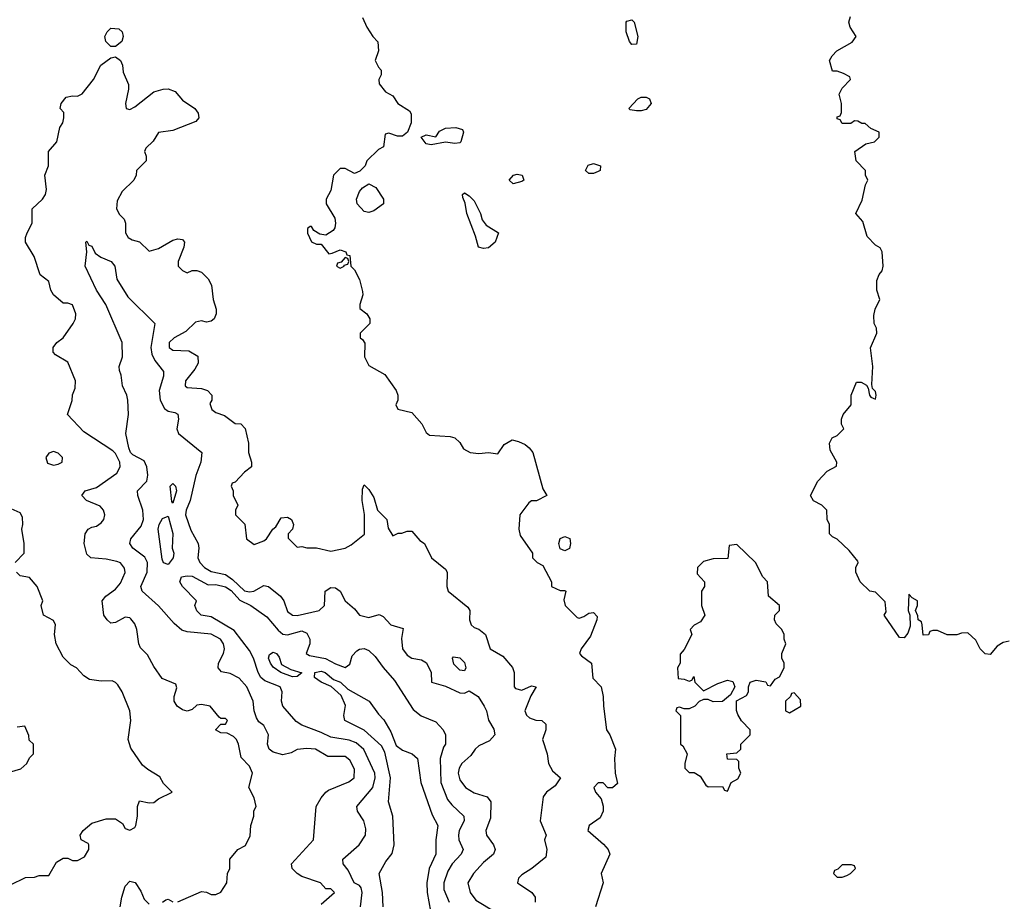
# Model space of a CAD drawing. Header units: inches. Extents: x 2348341 to 2479810, y 460419 to 613669.
# Tile 529 of 656: x 2404249 to 2408369, y 574273 to 577961. Entities that reach past the tile are written whole.
import ezdxf

# ---------------------------------------------------------------- set-up
doc = ezdxf.new("R2010")
doc.units = ezdxf.units.IN
doc.header["$MEASUREMENT"] = 0
doc.layers.add('C4507', color=7, linetype='Continuous')

msp = doc.modelspace()

# ---------------------------------------------------------------- linework, layer by layer
at = {"layer": 'C4507', "color": 2}
for points, elevation in [([(2405682.8, 577970), (2405701, 577930), (2405726.8, 577890), (2405747.7, 577867.7), (2405750.7, 577830), (2405736, 577790), (2405750, 577762), (2405762, 577750), (2405762, 577730), (2405752, 577710), (2405752.7, 577692.7), (2405779.6, 577659.6), (2405810, 577642), (2405831, 577610), (2405879.2, 577579.2), (2405886.6, 577566.6), (2405886.4, 577530), (2405871, 577490), (2405850, 577473.2), (2405830, 577474), (2405794, 577486), (2405778, 577482), (2405771.3, 577428.7), (2405750, 577418), (2405702, 577370), (2405694, 577350), (2405672.7, 577327.3), (2405650, 577318), (2405610, 577338), (2405590, 577338), (2405562, 577310), (2405550, 577246), (2405531.3, 577210), (2405531.3, 577190), (2405568, 577130), (2405570.8, 577109.2), (2405566.8, 577090), (2405561, 577079), (2405530, 577059), (2405504, 577064), (2405479, 577079), (2405470, 577095.3), (2405464.7, 577095.3), (2405452.7, 577087.3), (2405452.7, 577067.3), (2405470, 577032), (2405490, 577022), (2405510, 577022), (2405542, 576982), (2405556.4, 576983.6), (2405590, 576998), (2405614, 576990), (2405618, 576978), (2405630, 576974), (2405634, 576930), (2405650, 576914), (2405670, 576874), (2405683.6, 576823.6), (2405684.7, 576810), (2405672, 576770), (2405672.7, 576752.7), (2405702, 576730), (2405714, 576710), (2405714, 576690), (2405674, 576650), (2405674, 576630), (2405683.6, 576623.6), (2405692.7, 576607.3), (2405692, 576550), (2405710, 576514), (2405776.9, 576476.9), (2405824.7, 576410), (2405831.3, 576390), (2405831.3, 576370), (2405822, 576350), (2405831.6, 576331.6), (2405890, 576318), (2405932, 576270), (2405950, 576234), (2405963.6, 576223.6), (2406050, 576218), (2406070, 576211.3), (2406090, 576192), (2406105.4, 576165.4), (2406134, 576150), (2406170, 576146), (2406210, 576151), (2406250, 576144.7), (2406275.9, 576184.1), (2406310, 576203), (2406336.7, 576196.7), (2406363.4, 576183.4), (2406381, 576170), (2406396, 576150), (2406438, 575998), (2406454, 575970), (2406411.3, 575948.7), (2406390, 575948), (2406379.6, 575940.4), (2406342, 575890), (2406338, 575830), (2406343.5, 575803.5), (2406394, 575730), (2406394, 575710), (2406414, 575690), (2406438, 575678), (2406474, 575610), (2406474, 575590), (2406510, 575574), (2406530, 575574), (2406534, 575570), (2406526, 575534), (2406532, 575510), (2406581, 575461), (2406590, 575458), (2406610, 575464), (2406630, 575478), (2406650, 575482), (2406664.7, 575464.7), (2406664, 575450), (2406637, 575383), (2406598, 575330), (2406592, 575310), (2406599.6, 575299.6), (2406642, 575270), (2406647.1, 575207.1), (2406682, 575170), (2406691, 575130), (2406691.3, 575090), (2406704.7, 574990), (2406718, 574970), (2406742, 574910), (2406738, 574870), (2406741, 574810), (2406750, 574766), (2406730, 574748), (2406710, 574748), (2406690, 574768.7), (2406670, 574768.7), (2406651.3, 574750), (2406658, 574730), (2406682, 574702), (2406690.9, 574670.9), (2406691, 574650), (2406678, 574622), (2406632, 574590), (2406626, 574570), (2406692.1, 574512.1), (2406710.8, 574490), (2406718.8, 574470), (2406682, 574390), (2406691, 574350), (2406658.8, 574250)], 98), ([(2408390, 575362), (2408363.6, 575356.4), (2408339.6, 575340.4), (2408310, 575306), (2408288.9, 575308.9), (2408268, 575330), (2408250, 575366), (2408216.4, 575396.4), (2408190, 575395.3), (2408170, 575388), (2408130, 575388), (2408090, 575406), (2408070, 575406), (2408058, 575402), (2408052, 575388), (2408030, 575386), (2408026, 575430), (2408022, 575442), (2408008, 575450), (2408007.3, 575467.3), (2407998, 575490), (2408006, 575510), (2408006, 575530), (2407983.1, 575543.1), (2407970, 575558), (2407966.8, 575490), (2407974, 575470), (2407975.3, 575424.7), (2407964.9, 575395.1), (2407950, 575375.3), (2407930, 575377.2), (2407866, 575470), (2407875.3, 575484.7), (2407870, 575526), (2407830, 575566), (2407806, 575570), (2407766, 575610), (2407748, 575650), (2407748, 575670), (2407758, 575690), (2407756.4, 575696.4), (2407720.4, 575740.4), (2407670, 575788), (2407650, 575798), (2407638, 575810), (2407638, 575850), (2407628, 575870), (2407626, 575910), (2407606, 575930), (2407570, 575948), (2407558, 575970), (2407588.9, 576031.1), (2407627.3, 576072.7), (2407667.3, 576092.7), (2407668, 576110), (2407640.4, 576160.4), (2407638, 576190), (2407648, 576212), (2407670, 576222), (2407698, 576250), (2407688.4, 576268.4), (2407688, 576290), (2407695.3, 576310), (2407728.7, 576350), (2407728.7, 576390), (2407750, 576444.7), (2407770, 576444.7), (2407792, 576432), (2407799.6, 576419.6), (2407804.7, 576390), (2407810, 576382), (2407830, 576374), (2407833.2, 576390), (2407830, 576406), (2407818, 576418), (2407814.6, 576434.6), (2407819, 576510), (2407808.9, 576588.9), (2407835.3, 576650), (2407834, 576670), (2407824, 576690), (2407823.1, 576723.1), (2407829.3, 576750.7), (2407848.7, 576790), (2407835.3, 576830), (2407835.3, 576870), (2407844.7, 576895.3), (2407858, 576910), (2407862, 576930), (2407858, 576990), (2407850, 577006), (2407830, 577018), (2407794.6, 577054.6), (2407776.4, 577116.4), (2407748, 577150), (2407774.6, 577205.4), (2407788.7, 577270), (2407798, 577290), (2407788.7, 577310), (2407788, 577330), (2407749, 577370), (2407744, 577410), (2407790, 577441), (2407826, 577450), (2407846, 577470), (2407846, 577490), (2407810, 577506), (2407787.3, 577527.3), (2407772.7, 577527.3), (2407756.4, 577536.4), (2407742, 577538), (2407727.3, 577527.3), (2407690, 577526), (2407682, 577542), (2407670, 577546), (2407670, 577554), (2407682, 577558), (2407687.3, 577572.7), (2407688, 577610), (2407678, 577650), (2407690, 577674), (2407726, 577710), (2407722, 577722), (2407696.4, 577736.4), (2407670, 577746), (2407650, 577746), (2407638, 577790), (2407648, 577810), (2407668, 577830), (2407732.5, 577867.5), (2407749, 577890), (2407724, 577930), (2407719, 577950), (2407725.2, 577974.8)], 98), ([(2404910, 574271), (2405010, 574314), (2405030, 574312), (2405050, 574302), (2405070, 574302), (2405090, 574312), (2405115.3, 574350), (2405118, 574390), (2405128, 574410), (2405128, 574450), (2405162, 574490), (2405193.2, 574506.8), (2405212.5, 574547.5), (2405215.3, 574590), (2405228.7, 574630), (2405228.9, 574651.1), (2405238, 574670), (2405230, 574706), (2405208, 574750), (2405222.7, 574810), (2405210, 574839), (2405174.8, 574874.8), (2405164, 574930), (2405155.3, 574950), (2405143.1, 574963.1), (2405116.4, 574976.4), (2405090, 574978), (2405068.7, 574990), (2405090, 575014), (2405110, 575014), (2405118, 575030), (2405110, 575038), (2405090, 575038), (2405083.1, 575043.1), (2405046, 575090), (2405010, 575097.2), (2404990, 575093.2), (2404970, 575075.3), (2404950, 575069), (2404930, 575074), (2404908, 575090), (2404895.3, 575110), (2404895.3, 575130), (2404906, 575166), (2404902, 575182), (2404845.4, 575205.4), (2404810, 575255.3), (2404784.1, 575304.1), (2404754.2, 575334.2), (2404746.6, 575350), (2404739.5, 575410), (2404730, 575434), (2404714.2, 575454.2), (2404710, 575459), (2404690, 575461.2), (2404650, 575439.3), (2404630, 575437.2), (2404614, 575450), (2404601.2, 575470), (2404594, 575530), (2404609, 575550), (2404650, 575579.1), (2404670, 575604), (2404689.3, 575649.3), (2404686.8, 575666.8), (2404670, 575689.2), (2404655.3, 575695.3), (2404610, 575704.5), (2404546, 575710), (2404530, 575726), (2404519, 575770), (2404522, 575810), (2404535.3, 575830), (2404550, 575838.8), (2404570, 575842.8), (2404590, 575856), (2404601.2, 575870), (2404605.2, 575890), (2404599, 575910), (2404585.6, 575925.6), (2404528, 575950), (2404509, 575970), (2404522, 575990), (2404570, 576004), (2404655.2, 576064.8), (2404669.5, 576090), (2404667.3, 576110), (2404650, 576146), (2404637.7, 576157.7), (2404517.1, 576237.1), (2404448.7, 576310), (2404468.4, 576368.4), (2404468.9, 576391.1), (2404480.4, 576419.6), (2404482, 576450), (2404450, 576528), (2404398.9, 576558.9), (2404389.3, 576570), (2404389.3, 576590), (2404404, 576610), (2404430, 576630.8), (2404472.3, 576690), (2404482.7, 576710), (2404484, 576730), (2404470, 576768), (2404450, 576775.3), (2404430, 576775.3), (2404389.4, 576809.4), (2404379, 576830), (2404370, 576866), (2404334, 576894), (2404309.2, 576970), (2404272.7, 577030), (2404272.7, 577050), (2404279.3, 577070), (2404301.2, 577110), (2404301.2, 577170), (2404344, 577210), (2404357.2, 577230), (2404361.2, 577250), (2404353.2, 577310), (2404369.2, 577350), (2404369, 577410), (2404404, 577450), (2404417.2, 577510), (2404429, 577530), (2404434, 577550), (2404432.9, 577572.9), (2404418, 577590), (2404422, 577610), (2404443.7, 577636.3), (2404470, 577642.8), (2404490, 577641), (2404510, 577651.3), (2404558, 577710), (2404588, 577770), (2404630, 577801), (2404650, 577806), (2404670.7, 577790.7), (2404678.8, 577770), (2404681.4, 577741.4), (2404704, 577690), (2404704, 577670), (2404691.3, 577610), (2404694, 577590), (2404710, 577584.7), (2404730, 577596), (2404810, 577658.8), (2404849.3, 577670.7), (2404870, 577671), (2404899.8, 577659.8), (2404930, 577624.7), (2404982, 577590), (2404996, 577570), (2404998, 577550), (2404985.4, 577534.6), (2404890, 577497.2), (2404830, 577488.7), (2404807.3, 577452.7), (2404776.9, 577423.1), (2404771.3, 577410), (2404778, 577390), (2404778, 577370), (2404738, 577330), (2404736, 577310), (2404726, 577290), (2404678, 577242), (2404656.7, 577203.3), (2404653.4, 577170), (2404665.8, 577145.8), (2404686.4, 577126.4), (2404691.3, 577110), (2404691.3, 577070), (2404702, 577050), (2404719.8, 577039.8), (2404750, 577031.3), (2404790, 576992), (2404830, 577004), (2404890, 577038.8), (2404910, 577044.7), (2404930, 577042), (2404938, 577030), (2404936, 577010), (2404912, 576950), (2404912, 576930), (2404930, 576912), (2404950, 576902), (2404970, 576911.3), (2404990, 576911.3), (2405010, 576904.7), (2405037.3, 576877.3), (2405050.8, 576850.8), (2405058.8, 576790), (2405070.8, 576750), (2405070.8, 576730), (2405062.8, 576710), (2405050, 576699.3), (2405030, 576696), (2405010, 576700.9), (2404983.7, 576696.3), (2404943.4, 576656.6), (2404894.8, 576630), (2404874.8, 576610), (2404874.8, 576590), (2404890, 576579.1), (2404955.8, 576575.8), (2404993.7, 576553.7), (2404995.2, 576524.8), (2404981.6, 576498.4), (2404942.8, 576450), (2404941, 576430), (2404950, 576422.8), (2405010, 576418), (2405034, 576410), (2405052, 576390), (2405052, 576370), (2405044.7, 576355.3), (2405052, 576330), (2405070, 576318), (2405105.4, 576305.4), (2405150, 576272), (2405174, 576270), (2405191.6, 576251.6), (2405206, 576190), (2405206, 576150), (2405218, 576110), (2405218, 576090), (2405190, 576068.7), (2405150, 576026), (2405138, 576022), (2405134, 576010), (2405142, 575990), (2405142, 575970), (2405162, 575930), (2405152, 575910), (2405152, 575890), (2405190.7, 575850.7), (2405198, 575790), (2405230, 575766), (2405270, 575781), (2405282, 575790), (2405308, 575830), (2405320.4, 575839.6), (2405342.7, 575877.3), (2405370, 575880.7), (2405386, 575870), (2405394, 575850), (2405390.8, 575829.2), (2405372, 575810), (2405372.7, 575792.7), (2405410, 575754), (2405430, 575758), (2405450, 575751.3), (2405490, 575752), (2405550, 575738), (2405610, 575751), (2405636, 575764), (2405691.3, 575808.7), (2405691.5, 575891.5), (2405681.7, 575950), (2405683.3, 575996.7), (2405690, 576016), (2405710, 575996), (2405730, 575962.8), (2405746, 575910), (2405785.5, 575870), (2405790, 575834), (2405810, 575802), (2405832.7, 575812.7), (2405847.3, 575812.7), (2405870, 575822), (2405890, 575822), (2405922.8, 575782.8), (2405942, 575770), (2405972, 575710), (2406030, 575662), (2406038, 575650), (2406036, 575590), (2406042, 575570), (2406123.6, 575503.6), (2406132, 575490), (2406131.3, 575450), (2406138, 575430), (2406150, 575418), (2406170, 575411.3), (2406198, 575390), (2406218, 575330), (2406270, 575298), (2406310.9, 575250.9), (2406318, 575230), (2406318, 575170), (2406322.8, 575162.8), (2406350, 575156), (2406390, 575174.8), (2406410.6, 575170.6), (2406387.3, 575132.7), (2406362.8, 575070), (2406370, 575052), (2406381.4, 575041.4), (2406408.4, 575031.6), (2406434, 575030), (2406450, 575014), (2406451, 574990), (2406436, 574950), (2406456, 574890), (2406461, 574850), (2406478.5, 574818.5), (2406512, 574790), (2406490, 574756), (2406453.4, 574730), (2406439.1, 574710), (2406426.8, 574610), (2406452, 574550), (2406444.7, 574530), (2406454.8, 574490), (2406450, 574458), (2406391.3, 574410), (2406350, 574384), (2406336, 574370), (2406331.3, 574350), (2406391.3, 574310), (2406406, 574290), (2406406, 574270)], 94), ([(2405510, 574262), (2405566, 574310), (2405550, 574326), (2405530, 574326), (2405508, 574350), (2405430, 574377), (2405409.7, 574389.7), (2405389.3, 574410), (2405386.6, 574430), (2405478, 574530), (2405489.4, 574669.4), (2405510, 574706), (2405529.6, 574730.4), (2405541.6, 574738.4), (2405626.3, 574773.7), (2405648.7, 574790), (2405650, 574826), (2405630, 574864), (2405610, 574879.3), (2405538.6, 574878.6), (2405486, 574910), (2405450, 574912.7), (2405410, 574908.7), (2405385.2, 574894.8), (2405350, 574886.6), (2405310, 574897), (2405292.7, 574910), (2405286, 574930), (2405289.2, 574970), (2405270, 575008.7), (2405250, 575024), (2405240.1, 575040.1), (2405229.4, 575070), (2405226, 575110), (2405199.6, 575170), (2405166.9, 575206.9), (2405130, 575225.6), (2405093.2, 575233.2), (2405079, 575250), (2405081.2, 575270), (2405101.2, 575310), (2405106, 575330), (2405102, 575350), (2405089.4, 575370), (2405050, 575391.2), (2404950, 575400.7), (2404927.2, 575407.2), (2404895.3, 575435.3), (2404830, 575509.2), (2404761.2, 575570), (2404756, 575590), (2404782.4, 575650), (2404783.6, 575690), (2404772.1, 575712.1), (2404722.7, 575750), (2404709.3, 575770), (2404714, 575790), (2404757.6, 575842.4), (2404767, 575870), (2404763.6, 575910), (2404742.7, 575970), (2404742, 575990), (2404781.2, 576030), (2404784.8, 576055.2), (2404781.3, 576090), (2404770, 576116), (2404721.5, 576141.4), (2404712.3, 576150), (2404705.1, 576170), (2404693.2, 576230), (2404703.6, 576310), (2404700.9, 576370), (2404697.2, 576390), (2404679.5, 576430), (2404673.8, 576473.8), (2404666, 576494), (2404665.2, 576510), (2404679.3, 576550), (2404677.2, 576610), (2404609.4, 576770), (2404569.4, 576830), (2404522.7, 576930), (2404529, 576990), (2404526, 577030), (2404530, 577034), (2404538, 577018), (2404550, 577014), (2404564, 576984), (2404587.7, 576967.7), (2404630.8, 576950), (2404646.8, 576930), (2404655.3, 576875.3), (2404701.1, 576801.1), (2404814.8, 576690), (2404797, 576590), (2404802, 576562), (2404814.7, 576534.7), (2404850.7, 576490), (2404850.6, 576470), (2404832.4, 576410), (2404836.4, 576370), (2404854.6, 576334.6), (2404870, 576324), (2404898, 576318), (2404910.4, 576310.4), (2404913, 576290), (2404906, 576250), (2404913.4, 576230), (2405011, 576150), (2405007.3, 576110), (2404985.1, 576054.9), (2404961.7, 575950), (2404944.9, 575910), (2404942, 575890), (2404965.1, 575825.1), (2404995.5, 575770), (2404998, 575750), (2404993.4, 575710), (2405002, 575690), (2405022, 575670), (2405050, 575652.4), (2405110, 575640.7), (2405139.7, 575619.7), (2405190, 575572.2), (2405210, 575567.6), (2405228, 575570), (2405270, 575594), (2405290, 575590.6), (2405340.7, 575550), (2405354, 575530), (2405370, 575486), (2405390, 575470.6), (2405410, 575468.7), (2405502, 575490), (2405524, 575510), (2405527, 575570), (2405550, 575585.5), (2405570, 575584.9), (2405590.4, 575570.4), (2405610.7, 575530.7), (2405650, 575496), (2405670.4, 575470.4), (2405710, 575460.5), (2405753.2, 575473.2), (2405770, 575464.7), (2405802, 575430), (2405854, 575414), (2405846.8, 575373.2), (2405850.8, 575330), (2405870, 575302.8), (2405890, 575291), (2405930, 575282.8), (2405950.5, 575270.5), (2405970.7, 575230), (2405972, 575190), (2406030, 575173.4), (2406090, 575146), (2406110, 575144), (2406130, 575153), (2406167.7, 575130), (2406193, 575090), (2406202.4, 575070), (2406210.5, 575030.5), (2406233, 574993), (2406236.3, 574970), (2406214.9, 574945.1), (2406170, 574923.7), (2406154, 574910), (2406136.7, 574883.3), (2406099.1, 574850), (2406088, 574830), (2406083.8, 574810), (2406090, 574781), (2406114, 574750), (2406150, 574727.7), (2406204.7, 574710), (2406220.7, 574690), (2406219.3, 574620.7), (2406199.1, 574570), (2406202, 574550), (2406230.8, 574510), (2406238.8, 574490), (2406231, 574470), (2406190, 574436), (2406147.3, 574390), (2406124, 574350), (2406134, 574310), (2406158, 574278), (2406238.8, 574230)], 90), ([(2404229.4, 575690.6), (2404268, 575730), (2404268, 575770), (2404258, 575830), (2404262, 575850), (2404260.4, 575880.4), (2404250, 575898), (2404200.2, 575920.2)], 98), ([(2404210, 574342), (2404272.7, 574372.7), (2404310, 574374), (2404330, 574382), (2404370, 574382), (2404403.1, 574436.9), (2404430, 574454), (2404450, 574454), (2404470, 574444.7), (2404490, 574444.7), (2404520.4, 574459.6), (2404538, 574490), (2404538, 574510), (2404535.3, 574515.3), (2404506, 574530), (2404502, 574550), (2404514, 574570), (2404550, 574600.5), (2404610, 574618.8), (2404650, 574618.8), (2404678.5, 574598.5), (2404690, 574578), (2404710, 574571.3), (2404730, 574582), (2404734, 574590), (2404742, 574630), (2404742, 574670), (2404750, 574694), (2404790, 574684.7), (2404810, 574686), (2404830, 574702), (2404886, 574730), (2404850, 574766), (2404834.6, 574794.6), (2404784.7, 574824.7), (2404763.1, 574843.1), (2404713.2, 574913.2), (2404702.7, 574950), (2404714, 575030), (2404709.2, 575070), (2404677.2, 575150), (2404658.9, 575178.9), (2404650, 575189), (2404635.1, 575195.1), (2404590, 575194.5), (2404540.9, 575200.9), (2404516.4, 575216.4), (2404486, 575250), (2404463.1, 575263.1), (2404430, 575294), (2404401.2, 575350), (2404394, 575390), (2404399, 575430), (2404390, 575448), (2404348.7, 575470), (2404338, 575510), (2404346, 575530), (2404322, 575590), (2404290, 575628), (2404250, 575635.3), (2404235.3, 575650)], 98), ([(2405675.1, 574250), (2405681.2, 574310), (2405677.2, 574330), (2405670, 574339), (2405648.7, 574350), (2405623, 574403), (2405602.7, 574430), (2405601.2, 574450), (2405669.3, 574510), (2405696, 574550), (2405696.5, 574576.5), (2405689.3, 574609.3), (2405662, 574650), (2405659, 574670), (2405726, 574750), (2405736.9, 574790), (2405735.1, 574810), (2405688.5, 574908.5), (2405656.1, 574936.1), (2405627.3, 574947.3), (2405550, 574959.7), (2405510, 574979.6), (2405430, 575009.5), (2405405.3, 575025.3), (2405349.5, 575090), (2405344.5, 575110), (2405346.6, 575150), (2405339, 575170), (2405274.9, 575194.9), (2405257.6, 575210), (2405246.3, 575230), (2405227.6, 575290), (2405210, 575322.7), (2405146.7, 575406.7), (2405050, 575463.7), (2405008.7, 575470), (2404990, 575488.7), (2404982, 575510), (2404988, 575530), (2404929.5, 575590), (2404919.3, 575610), (2404926, 575630), (2404950, 575635.3), (2404970, 575633.1), (2405036.7, 575596.7), (2405070, 575598), (2405110, 575589.2), (2405134, 575574), (2405170, 575532.9), (2405216.3, 575510), (2405283.4, 575463.4), (2405330, 575406.8), (2405350, 575390.6), (2405370, 575387.7), (2405430, 575404.9), (2405450, 575394.8), (2405462.8, 575370), (2405462.8, 575350), (2405446.8, 575310), (2405461.4, 575301.4), (2405528.7, 575288.7), (2405570, 575266), (2405610, 575250.8), (2405630, 575264.7), (2405640.1, 575299.9), (2405659.5, 575320.5), (2405670, 575327.3), (2405689.5, 575330.5), (2405710, 575323), (2405736.9, 575296.9), (2405770, 575250.7), (2405817.3, 575197.3), (2405895.1, 575075.1), (2405928.8, 575048.8), (2405990, 575024), (2406021, 574990), (2406031, 574970), (2406030.9, 574930.9), (2406022.5, 574917.5), (2406008.2, 574870), (2406010.4, 574770), (2406039.2, 574699.2), (2406056.7, 574676.7), (2406107.3, 574630), (2406108, 574610), (2406088.4, 574570), (2406084.4, 574550), (2406086, 574530), (2406104, 574490), (2406096.3, 574470), (2406059.1, 574430), (2406040.6, 574399.4), (2406023.1, 574350), (2406022.9, 574322.9), (2406045.5, 574270)], 86), ([(2405769.6, 574249.6), (2405766.3, 574310), (2405753.2, 574390), (2405780.2, 574439.8), (2405807, 574473), (2405815.1, 574510), (2405809.7, 574630), (2405792.4, 574690), (2405799.7, 574790), (2405777.1, 574897.1), (2405763.3, 574923.3), (2405690, 574989.6), (2405609, 575030), (2405605.2, 575050), (2405611.8, 575091.8), (2405594.5, 575134.5), (2405552.1, 575172.1), (2405509.7, 575189.7), (2405482.7, 575210), (2405484, 575230), (2405510, 575236), (2405526.8, 575230), (2405561.4, 575201.4), (2405590.5, 575190), (2405621.3, 575161.3), (2405710.4, 575110.4), (2405750, 575056), (2405772.7, 575032.7), (2405802, 574982), (2405824.4, 574924.4), (2405850, 574904.9), (2405891.3, 574890), (2405914, 574870), (2405928, 574770), (2405975.2, 574635.2), (2405998.8, 574590), (2405990.5, 574530), (2405990.6, 574470), (2405961.6, 574410), (2405952.2, 574350), (2405954, 574310), (2405968.1, 574231.9)], 82), ([(2404206, 574814), (2404252.9, 574827.1), (2404278, 574850), (2404290, 574874), (2404306, 574890), (2404306, 574930), (2404288, 574948), (2404287.3, 574967.3), (2404270, 575006), (2404238, 575002)], 102), ([(2404669.2, 574250), (2404675.6, 574290), (2404690, 574336), (2404710, 574357.3), (2404732.2, 574352.2), (2404756.1, 574316.1), (2404770, 574282.8), (2404790, 574261)], 94), ([(2404846, 574270), (2404860.4, 574279.6), (2404870, 574282), (2404890, 574271.3)], 94)]:
    msp.add_lwpolyline(points, dxfattribs=dict(at, elevation=elevation))
for points, elevation in [([(2406810, 577857.2), (2406800.9, 577870), (2406787, 577910), (2406786.6, 577950), (2406790, 577954.8), (2406810, 577960.7), (2406820.7, 577950), (2406835.8, 577890), (2406830, 577859)], 98), ([(2404630, 577848), (2404609, 577870), (2404605.2, 577890), (2404614, 577910), (2404630, 577926), (2404662.8, 577922.8), (2404678, 577910), (2404681, 577890), (2404676, 577870), (2404650, 577848)], 94), ([(2406830, 577579), (2406804, 577584), (2406798, 577590), (2406835.3, 577630), (2406850, 577637.3), (2406870, 577637.3), (2406884.7, 577630), (2406891.3, 577610), (2406870, 577585.2), (2406850, 577579)], 98), ([(2406070, 577442.7), (2406030, 577449.2), (2405970, 577438), (2405950, 577442), (2405929, 577470), (2405950, 577478.8), (2405990, 577471.3), (2406005.8, 577494.2), (2406030, 577507.3), (2406074, 577510), (2406102, 577502), (2406106, 577490), (2406094.8, 577450), (2406090, 577446)], 98), ([(2406630, 577317), (2406617, 577330), (2406627.4, 577352.6), (2406650, 577359.5), (2406678.8, 577350), (2406677.3, 577330), (2406670, 577326), (2406650, 577317.6)], 98), ([(2406313.6, 577273.6), (2406297.2, 577290), (2406315.3, 577310), (2406330, 577314.4), (2406350.8, 577310), (2406358.8, 577290), (2406350, 577283.7)], 98), ([(2405710, 577154.5), (2405690, 577158), (2405660.9, 577190), (2405658, 577210), (2405670, 577242), (2405683.1, 577256.9), (2405710, 577274), (2405738.8, 577258.8), (2405771.3, 577210), (2405771.3, 577190), (2405730, 577162)], 98), ([(2406190, 577004), (2406169.2, 577010), (2406156, 577056), (2406119.3, 577150), (2406113.2, 577193.2), (2406103.1, 577216.9), (2406102, 577230), (2406110, 577236), (2406130, 577224.7), (2406150, 577202.8), (2406177.1, 577150), (2406183.4, 577123.4), (2406201.1, 577101.1), (2406252, 577070), (2406238.8, 577030), (2406210, 577006)], 98), ([(2405610, 576966), (2405594, 576946), (2405578, 576942), (2405574, 576930), (2405590, 576922), (2405606, 576930), (2405606, 576934), (2405622, 576938), (2405626, 576950), (2405622, 576962)], 98), ([(2404390, 576155.3), (2404370, 576148), (2404358, 576130), (2404365.4, 576105.4), (2404390, 576098), (2404410, 576102), (2404426, 576110), (2404428, 576130), (2404410, 576148)], 98), ([(2404890, 575938), (2404885.6, 575945.6), (2404879, 576010), (2404890, 576021), (2404901, 576010), (2404904.7, 575990)], 86), ([(2404870, 575682), (2404850, 575688.7), (2404844.4, 575704.4), (2404828.5, 575830), (2404831.8, 575850), (2404845.8, 575874.2), (2404870, 575884.7), (2404890, 575812), (2404887.3, 575750), (2404894, 575730), (2404890.7, 575710)], 86), ([(2406530, 575739), (2406510, 575748), (2406505.2, 575770), (2406510, 575791.3), (2406530, 575798.8), (2406550.5, 575790.5), (2406554, 575770), (2406550, 575748.7)], 98), ([(2407250, 575766), (2407218, 575762), (2407212.7, 575707.3), (2407150, 575706), (2407110, 575695.3), (2407084.7, 575670), (2407083.6, 575643.6), (2407114, 575610), (2407114, 575590), (2407102, 575570), (2407102, 575510), (2407116, 575470), (2407098, 575442), (2407071.6, 575428.4), (2407054, 575410), (2407062, 575390), (2407030, 575326), (2407012.7, 575307.3), (2407012, 575270), (2407002, 575250), (2407004.7, 575204.7), (2407030, 575202), (2407050, 575194), (2407062, 575198), (2407070, 575214), (2407074, 575190), (2407110, 575154), (2407170, 575184.7), (2407210, 575198), (2407232.7, 575192.7), (2407242, 575170), (2407223.6, 575136.4), (2407190, 575108.7), (2407150, 575108), (2407130, 575118), (2407110, 575118), (2407091.6, 575108.4), (2407074, 575090), (2407050, 575078), (2407030, 575078), (2407010, 575086), (2406998, 575082), (2406994, 575070), (2407014, 575050), (2407014, 574930), (2407023.6, 574923.6), (2407042, 574890), (2407032, 574850), (2407032, 574830), (2407050, 574812), (2407071.6, 574811.6), (2407096.9, 574796.9), (2407119.6, 574759.6), (2407130, 574752), (2407190, 574754), (2407198, 574738), (2407210, 574734), (2407226, 574770), (2407254.6, 574785.4), (2407266, 574810), (2407258, 574830), (2407258, 574858), (2407250, 574866), (2407210, 574868), (2407208, 574890), (2407250, 574894), (2407266, 574910), (2407266, 574930), (2407306, 574970), (2407306, 574990), (2407268.7, 575028.7), (2407254.6, 575054.6), (2407248.4, 575071.6), (2407248.4, 575111.6), (2407290, 575134), (2407298, 575150), (2407298, 575170), (2407306, 575190), (2407330, 575198), (2407371.1, 575191.1), (2407378, 575178), (2407390, 575174), (2407410, 575202), (2407428.4, 575211.6), (2407448, 575250), (2407448, 575270), (2407438, 575290), (2407438, 575310), (2407455.3, 575350), (2407448, 575370), (2407448, 575390), (2407438, 575410), (2407414.6, 575434.6), (2407408, 575450), (2407408.7, 575470), (2407428, 575490), (2407428, 575510), (2407382, 575550), (2407378, 575610), (2407358, 575630), (2407328, 575690)], 102), ([(2405390, 575212.7), (2405341.2, 575230), (2405310, 575253.2), (2405298, 575270), (2405289.7, 575290), (2405294.5, 575305.5), (2405310, 575315.8), (2405322.8, 575310), (2405334.4, 575294.4), (2405343.8, 575263.8), (2405383.1, 575243.1), (2405430, 575229), (2405410, 575214)], 82), ([(2406110, 575237.2), (2406090, 575239.5), (2406065.7, 575265.7), (2406059.3, 575290), (2406063.6, 575296.4), (2406090, 575292), (2406110, 575272.4), (2406115.8, 575250)], 90), ([(2407490, 575146), (2407478, 575142), (2407474, 575130), (2407454, 575110), (2407454, 575070), (2407470, 575062), (2407518, 575090), (2407516.4, 575116.4)], 102), ([(2407730, 574426), (2407690, 574426), (2407672.7, 574407.3), (2407658, 574402), (2407654, 574390), (2407670, 574374), (2407690, 574374), (2407710, 574382), (2407726, 574390), (2407746, 574410), (2407742, 574422)], 102)]:
    msp.add_lwpolyline(points, close=True, dxfattribs=dict(at, elevation=elevation))

doc.saveas('drawing.dxf')
